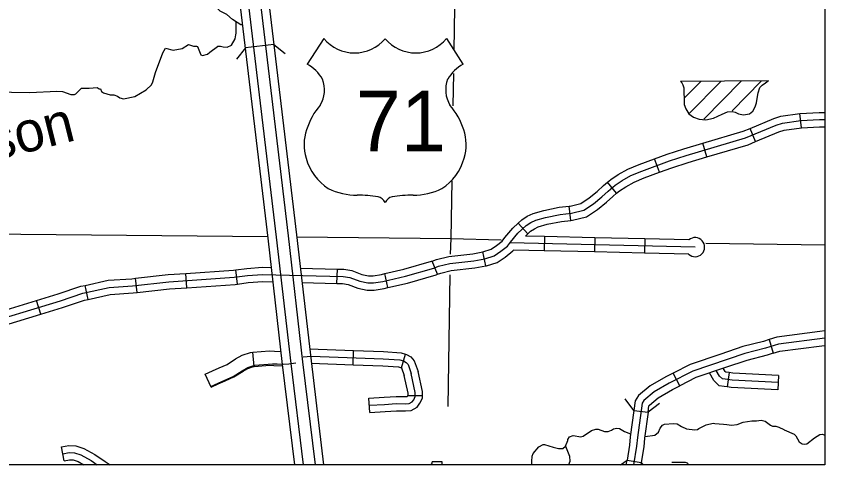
# Model space of a CAD drawing. Extents: x 1370567 to 1373900, y 377514 to 379648.
# Drawn here: x 1372783.2 to 1373025.5, y 377817.6 to 377951.9 of the extents above; entities that cross this region are included whole.
import ezdxf

# ---------------------------------------------------------------- set-up
doc = ezdxf.new("R2010")
doc.units = 0
doc.layers.add('Default', color=7, linetype='Continuous')
doc.layers.add('Survey Symbols', color=7, linetype='Continuous')

msp = doc.modelspace()

# ---------------------------------------------------------------- linework, layer by layer
at = {"layer": 'Default'}
for p, q in [((1372875.37, 377945.18), (1372870.42, 377937.53)), ((1372912.13, 377945.18), (1372917.08, 377937.53)), ((1372851.87, 377942.37), (1372849.22, 377939)), ((1372860.38, 377943.38), (1372851.87, 377942.37)), ((1372860.38, 377943.38), (1372863.75, 377940.73)), ((1372982.28, 377932.39), (1373008.68, 377932.63)), ((1372983.42, 377927.33), (1372988.34, 377932.34)), ((1372984.93, 377922.75), (1372994.37, 377932.37)), ((1372989.3, 377921.08), (1373000.48, 377932.47)), ((1372997.73, 377923.56), (1373006.49, 377932.47)), ((1373018.59, 377918.49), (1373018.02, 377922.74)), ((1373004.79, 377914.34), (1373003.13, 377918.29)), ((1372990.18, 377909.77), (1372988.97, 377913.88)), ((1372975.96, 377905.17), (1372974.49, 377909.2)), ((1372963.15, 377898.87), (1372960.43, 377902.19)), ((1372949.38, 377890.72), (1372948.94, 377894.98)), ((1372936.53, 377886.75), (1372933.63, 377889.89)), ((1372941.48, 377885.92), (1372941.38, 377881.63)), ((1372956.56, 377885.57), (1372956.46, 377881.29)), ((1372971.64, 377885.23), (1372971.54, 377880.94)), ((1372923.91, 377877.14), (1372923.06, 377881.34)), ((1372909.48, 377874.6), (1372907.89, 377878.58)), ((1372849.53, 377871.69), (1372848.97, 377875.93)), ((1372879.32, 377871.89), (1372879.43, 377876.18)), ((1372819.43, 377869.15), (1372818.95, 377873.41)), ((1372834.35, 377870.59), (1372834.06, 377874.87)), ((1372894.59, 377870.62), (1372893.64, 377874.8)), ((1372804.75, 377867.1), (1372803.83, 377871.28)), ((1372790.52, 377862.65), (1372789.28, 377866.75)), ((1373008.87, 377855.05), (1373010.11, 377850.95)), ((1372884.16, 377847.49), (1372884.31, 377851.78)), ((1372854.48, 377846.97), (1372854.1, 377851.24)), ((1372898.65, 377846.6), (1372899.87, 377850.71)), ((1372841.56, 377840.81), (1372839.82, 377844.72)), ((1372982.05, 377841.2), (1372980.09, 377845.01)), ((1372996.85, 377845.16), (1372996.25, 377840.92)), ((1373011.71, 377844.33), (1373011.5, 377840.05)), ((1372982.05, 377841.2), (1372982.05, 377841.2)), ((1372889.15, 377833.24), (1372888.9, 377837.52)), ((1372904.92, 377838.25), (1372900.63, 377838.25)), ((1372968.3, 377833.87), (1372972.55, 377833.29)), ((1372797.52, 377818.77), (1372796.73, 377822.98)), ((1372878.33, 377817.56), (1372878.37, 377817.62)), ((1372910.86, 377818.45), (1372907.86, 377818.45)), ((1372966.28, 377818.98), (1372970.51, 377818.29))]:
    msp.add_line(p, q, dxfattribs=at)
for points in [[(1372813.84, 378100.85), (1372816, 378102.03), (1372842.34, 378028.17), (1372843.95, 378023.97), (1372849.75, 378007.47), (1372852.25, 377999.64), (1372854.78, 377988.5), (1372855.98, 377980.29), (1372867.18, 377886.4)], [(1372808.32, 378098.05), (1372810.51, 378099.13), (1372836.58, 378026.05), (1372838.18, 378021.86), (1372843.92, 378005.52), (1372846.31, 377998.02), (1372848.73, 377987.38), (1372849.89, 377979.48), (1372861.08, 377885.68)], [(1372864.76, 377886.12), (1372853.57, 377979.97), (1372852.39, 377988.06), (1372849.9, 377999), (1372847.44, 378006.7), (1372841.66, 378023.13), (1372840.07, 378027.33), (1372813.84, 378100.85)], [(1372858.66, 377885.39), (1372847.48, 377979.16), (1372846.34, 377986.93), (1372843.97, 377997.38), (1372841.62, 378004.74), (1372835.9, 378021.02), (1372834.3, 378025.21), (1372808.32, 378098.05)], [(1372915.63, 378024.33), (1372914.34, 377941.76)], [(1372850.99, 377949.29), (1372850.54, 377949.29), (1372847.98, 377950.9), (1372846.35, 377952.41), (1372844.3, 377953.35), (1372842.53, 377955.27), (1372839.13, 377957.64), (1372834.96, 377962.01), (1372834.28, 377962.38), (1372833.54, 377963.07), (1372832.91, 377965.18), (1372832.48, 377966.07), (1372831.94, 377966.75), (1372828.23, 377970.07), (1372826.2, 377970.95), (1372824.46, 377971.35), (1372820.86, 377971.07), (1372819.75, 377971.41), (1372817.35, 377971.41), (1372816.24, 377972.13), (1372815.13, 377973.01), (1372813.55, 377973.3), (1372811.84, 377973.79), (1372809.77, 377973.63)], [(1372843.64, 377942.87), (1372844.44, 377942.89), (1372845.21, 377942.69), (1372846.41, 377942.63), (1372847.74, 377943.18), (1372848.83, 377945.07), (1372848.97, 377946.29), (1372849.07, 377946.76), (1372849.14, 377950.17)], [(1372814.2, 377927.43), (1372815.37, 377927.11), (1372818.74, 377927.8), (1372822.11, 377929.82), (1372823.68, 377931.33), (1372824.11, 377932.22), (1372824.96, 377935.07), (1372827.14, 377940.95), (1372827.94, 377942.32), (1372830.25, 377941.69), (1372832.87, 377942.2), (1372834.84, 377943.4), (1372836.33, 377942.94), (1372837.19, 377942.94), (1372837.53, 377942.77), (1372838.53, 377940.34), (1372839.04, 377940.14), (1372840.55, 377940.54), (1372841.24, 377941.11), (1372843.49, 377942.82), (1372843.64, 377942.87)], [(1372914.23, 377934.74), (1372914.08, 377925.08)], [(1372982.28, 377932.39), (1372982.66, 377931.98), (1372983.02, 377931.35), (1372983.27, 377930.41), (1372983.28, 377928.99), (1372983.34, 377927.13), (1372983.35, 377925.48), (1372983.84, 377924.1), (1372984.76, 377922.69), (1372986.19, 377921.68), (1372987.85, 377921.06), (1372989.87, 377920.88), (1372992.15, 377921.34), (1372994.78, 377922.54), (1372996.39, 377923.27), (1372997.77, 377923.4), (1372998.72, 377923.13), (1372999.67, 377922.67), (1373001.21, 377922.33), (1373002.98, 377922.66), (1373003.92, 377923.46), (1373004.7, 377924.77), (1373005.04, 377925.91), (1373005.23, 377927.26), (1373005.53, 377928.96), (1373006.07, 377930.5), (1373006.81, 377931.22), (1373007.75, 377931.97), (1373008.68, 377932.63)], [(1372776.12, 377929.2), (1372787.22, 377929.05), (1372795.33, 377929.41), (1372797.01, 377929.3), (1372799.53, 377928.47), (1372800.67, 377928.44), (1372801.07, 377928.64), (1372802.7, 377930.32), (1372805.04, 377930.29), (1372807.46, 377930.57), (1372808.03, 377930.17), (1372808.41, 377930.17), (1372808.78, 377929.37), (1372809.35, 377928.89), (1372811.37, 377928.34), (1372812.4, 377928.31), (1372813.49, 377927.94), (1372814.2, 377927.43)], [(1373003.13, 377918.29), (1373010.22, 377921.28), (1373012.37, 377921.98), (1373018.02, 377922.74)], [(1373018.02, 377922.74), (1373018.15, 377922.76), (1373023.87, 377923.07), (1373025.55, 377923.06)], [(1372770.66, 377858.89), (1372796.42, 377866.67), (1372803.11, 377868.93), (1372811.05, 377870.69), (1372818.01, 377871.15), (1372828.93, 377872.37), (1372848.55, 377873.72), (1372852.49, 377874.24), (1372857.02, 377874.57), (1372881.2, 377873.99), (1372883.2, 377873.64), (1372886.17, 377872.52), (1372888.55, 377872.03), (1372890.29, 377872.02), (1372893.05, 377872.47), (1372899.89, 377874.02), (1372908.37, 377876.47), (1372909.77, 377877.02), (1372913.18, 377877.83), (1372920.34, 377878.61), (1372923.59, 377879.27), (1372926.43, 377880.12), (1372928.45, 377881.48), (1372930.46, 377883.07), (1372931.3, 377884.27), (1372933.57, 377886.92), (1372936.03, 377889.2), (1372937.42, 377890.13), (1372938.9, 377890.83), (1372941.86, 377891.65), (1372946.25, 377892.55), (1372949.58, 377892.89), (1372953.29, 377893.84), (1372956.18, 377895.72), (1372958.73, 377897.8), (1372960.57, 377899.53), (1372962.73, 377901.29), (1372964.77, 377902.66), (1372967.41, 377904.16), (1372970.65, 377905.51), (1372978.96, 377908.55), (1372983.94, 377910.17), (1373001.82, 377915.42), (1373010.97, 377919.27), (1373012.85, 377919.89), (1373018.35, 377920.62), (1373023.92, 377920.93), (1373025.55, 377920.91)], [(1372988.97, 377913.88), (1373001.1, 377917.44), (1373003.13, 377918.29)], [(1373004.79, 377914.34), (1373011.72, 377917.26), (1373013.33, 377917.79), (1373018.59, 377918.49)], [(1373018.56, 377918.49), (1373023.96, 377918.79), (1373025.55, 377918.77)], [(1372974.49, 377909.2), (1372978.26, 377910.58), (1372983.31, 377912.22), (1372988.97, 377913.88)], [(1372990.18, 377909.77), (1373002.54, 377913.39), (1373004.79, 377914.34)], [(1372975.96, 377905.17), (1372979.66, 377906.53), (1372984.57, 377908.12), (1372990.18, 377909.77)], [(1372960.43, 377902.19), (1372961.45, 377903.02), (1372963.64, 377904.48), (1372966.47, 377906.09), (1372969.87, 377907.5), (1372974.49, 377909.2)], [(1372963.15, 377898.87), (1372964, 377899.57), (1372965.9, 377900.83), (1372968.36, 377902.24), (1372971.43, 377903.51), (1372975.96, 377905.17)], [(1372913.73, 377902.55), (1372913.46, 377885.28), (1372913.29, 377880.64)], [(1372948.94, 377894.98), (1372949.21, 377895.01), (1372952.41, 377895.83), (1372954.92, 377897.46), (1372957.32, 377899.42), (1372959.16, 377901.15), (1372960.43, 377902.19)], [(1372949.38, 377890.72), (1372949.96, 377890.78), (1372954.16, 377891.85), (1372957.45, 377893.99), (1372960.14, 377896.19), (1372961.99, 377897.92), (1372963.15, 377898.87)], [(1372933.63, 377889.89), (1372934.7, 377890.89), (1372936.36, 377892), (1372938.15, 377892.84), (1372941.36, 377893.74), (1372945.92, 377894.67), (1372948.94, 377894.98)], [(1372936.53, 377886.75), (1372937.36, 377887.51), (1372938.48, 377888.26), (1372939.65, 377888.81), (1372942.36, 377889.57), (1372946.57, 377890.43), (1372949.38, 377890.72)], [(1372923.06, 377881.34), (1372923.07, 377881.35), (1372925.5, 377882.08), (1372927.18, 377883.21), (1372928.88, 377884.55), (1372929.6, 377885.58), (1372932.02, 377888.41), (1372933.63, 377889.89)], [(1372763.26, 377886.86), (1372858.6, 377885.94)], [(1372866.69, 377817.56), (1372863.03, 377847.64), (1372858.66, 377885.39)], [(1372861.08, 377885.68), (1372865.44, 377847.92), (1372869.14, 377817.56)], [(1372872.88, 377817.56), (1372869.13, 377848.36), (1372864.76, 377886.12)], [(1372867.18, 377886.4), (1372871.54, 377848.65), (1372875.32, 377817.56)], [(1372867.24, 377885.84), (1372913.46, 377885.28), (1372928.51, 377884.97)], [(1372935.78, 377886.05), (1372936.53, 377886.75)], [(1372941.48, 377885.92), (1372935.78, 377886.05)], [(1372956.56, 377885.57), (1372941.48, 377885.92)], [(1372971.64, 377885.23), (1372956.56, 377885.57)], [(1372986.67, 377882.74), (1372931.11, 377884.01)], [(1372984.83, 377884.93), (1372971.64, 377885.23)], [(1372989.92, 377883.96), (1373025.55, 377883.38)], [(1372907.89, 377878.58), (1372909.12, 377879.07), (1372912.82, 377879.94), (1372920.01, 377880.73), (1372923.06, 377881.34)], [(1372923.91, 377877.14), (1372924.11, 377877.18), (1372927.36, 377878.16), (1372929.71, 377879.75), (1372932.04, 377881.58), (1372932.22, 377881.84)], [(1372941.38, 377881.63), (1372932.22, 377881.84)], [(1372956.46, 377881.29), (1372941.38, 377881.63)], [(1372971.54, 377880.94), (1372956.46, 377881.29)], [(1372984.74, 377880.64), (1372971.54, 377880.94)], [(1372893.64, 377874.8), (1372899.35, 377876.1), (1372907.68, 377878.5), (1372907.89, 377878.58)], [(1372834.06, 377874.87), (1372848.34, 377875.85), (1372848.97, 377875.93)], [(1372848.97, 377875.93), (1372852.27, 377876.37), (1372856.97, 377876.71), (1372859.68, 377876.65)], [(1372868.33, 377876.44), (1372879.43, 377876.18)], [(1372879.43, 377876.18), (1372881.41, 377876.13), (1372883.76, 377875.71), (1372886.77, 377874.59), (1372888.77, 377874.17), (1372890.12, 377874.16), (1372892.64, 377874.58), (1372893.64, 377874.8)], [(1372909.48, 377874.6), (1372910.41, 377874.97), (1372913.55, 377875.71), (1372920.67, 377876.49), (1372923.91, 377877.14)], [(1372803.83, 377871.28), (1372810.75, 377872.81), (1372817.82, 377873.29), (1372818.95, 377873.41)], [(1372818.95, 377873.41), (1372828.74, 377874.5), (1372834.06, 377874.87)], [(1372894.59, 377870.62), (1372900.42, 377871.95), (1372909.07, 377874.44), (1372909.48, 377874.6)], [(1372913.13, 377874.49), (1372912.52, 377835.02)], [(1372789.28, 377866.75), (1372795.77, 377868.71), (1372802.53, 377871), (1372803.83, 377871.28)], [(1372834.35, 377870.59), (1372848.77, 377871.58), (1372849.53, 377871.69)], [(1372849.53, 377871.69), (1372852.71, 377872.11), (1372857.07, 377872.42), (1372860.17, 377872.35)], [(1372868.83, 377872.14), (1372879.32, 377871.89)], [(1372879.32, 377871.89), (1372880.98, 377871.85), (1372882.63, 377871.56), (1372885.58, 377870.46), (1372888.32, 377869.89), (1372890.46, 377869.88), (1372893.46, 377870.37), (1372894.59, 377870.62)], [(1372804.75, 377867.1), (1372811.36, 377868.56), (1372818.2, 377869.02), (1372819.43, 377869.15)], [(1372819.43, 377869.15), (1372829.12, 377870.23), (1372834.35, 377870.59)], [(1372774.84, 377862.39), (1372789.28, 377866.75)], [(1372790.52, 377862.65), (1372797.07, 377864.63), (1372803.68, 377866.86), (1372804.75, 377867.1)], [(1372776.07, 377858.29), (1372790.52, 377862.65)], [(1373024.09, 377857.44), (1373011.18, 377855.75), (1373008.87, 377855.05)], [(1373025.55, 377857.63), (1373024.09, 377857.44)], [(1373025.55, 377855.47), (1373011.64, 377853.65), (1373007.74, 377852.47), (1373001.56, 377850.9), (1372986.02, 377845.64), (1372978.89, 377841.98), (1372974.4, 377839.4), (1372971.34, 377836.86), (1372970.75, 377835.97), (1372969.35, 377825.73), (1372969.14, 377823.19), (1372968.22, 377817.56)], [(1373008.87, 377855.05), (1373007.16, 377854.53), (1373000.95, 377852.95), (1372994.35, 377850.72)], [(1372854.1, 377851.24), (1372859.13, 377851.69), (1372860.64, 377851.6), (1372862.58, 377851.52)], [(1372871.13, 377852.26), (1372884.31, 377851.78)], [(1372884.31, 377851.78), (1372893.31, 377851.44), (1372898.55, 377851.1), (1372899.87, 377850.71)], [(1373010.11, 377850.95), (1373012.09, 377851.54), (1373024.65, 377853.19)], [(1373024.65, 377853.19), (1373025.55, 377853.31)], [(1372839.82, 377844.72), (1372842, 377845.69), (1372844.01, 377846.58), (1372846.36, 377847.64), (1372848.94, 377849.28), (1372850.88, 377850.39), (1372853.42, 377851.17), (1372854.1, 377851.24)], [(1372869.17, 377849.85), (1372871.6, 377850.1), (1372893.2, 377849.3), (1372898.17, 377848.98), (1372899.29, 377848.65), (1372900.03, 377848.2), (1372900.61, 377847.55), (1372901.55, 377844.87)], [(1372899.87, 377850.71), (1372900.16, 377850.62), (1372901.42, 377849.86), (1372902.49, 377848.65), (1372903.61, 377845.46)], [(1372994.35, 377850.72), (1372985.18, 377847.62), (1372980.09, 377845.01)], [(1373010.11, 377850.95), (1373008.31, 377850.4), (1373002.17, 377848.84), (1372995.73, 377846.66)], [(1372841.55, 377841.05), (1372843.72, 377842.02), (1372845.74, 377842.91), (1372848.24, 377844.04), (1372850.9, 377845.73), (1372852.6, 377846.7), (1372854.69, 377847.35), (1372860.02, 377847.83), (1372861.39, 377847.75), (1372863.16, 377847.67), (1372864.86, 377847.83), (1372866.95, 377848.14)], [(1372841.56, 377840.81), (1372843.73, 377841.77), (1372845.76, 377842.67), (1372848.41, 377843.86), (1372851.15, 377845.61), (1372852.6, 377846.44), (1372854.25, 377846.95), (1372854.48, 377846.97)], [(1372854.48, 377846.97), (1372859.2, 377847.4), (1372860.42, 377847.32), (1372863.08, 377847.2)], [(1372871.62, 377847.96), (1372884.16, 377847.49)], [(1372884.16, 377847.49), (1372893.09, 377847.16), (1372897.79, 377846.86), (1372898.67, 377846.59)], [(1372898.67, 377846.59), (1372899.48, 377844.29)], [(1372995.73, 377846.66), (1372986.86, 377843.66), (1372982.05, 377841.2)], [(1372889.03, 377835.38), (1372893.58, 377835.65), (1372897.08, 377835.91), (1372899.8, 377835.82), (1372900.94, 377835.91), (1372901.9, 377836.44), (1372902.34, 377837.05), (1372902.78, 377838.01), (1372902.78, 377839.24), (1372901.55, 377844.87)], [(1372900.63, 377838.48), (1372900.63, 377839.01), (1372899.48, 377844.29)], [(1372904.92, 377838.25), (1372904.92, 377839.47), (1372903.61, 377845.46)], [(1372980.09, 377845.01), (1372977.86, 377843.86), (1372973.17, 377841.16), (1372969.73, 377838.31), (1372968.69, 377836.74), (1372968.3, 377833.87)], [(1372996.25, 377840.92), (1372995.39, 377841.04), (1372993.9, 377841.23), (1372992.31, 377842.81), (1372990.96, 377845.05)], [(1373011.61, 377842.19), (1372997.73, 377842.87), (1372995.67, 377843.17), (1372994.89, 377843.27), (1372994.01, 377844.15), (1372993, 377845.81)], [(1372996.85, 377845.16), (1372995.96, 377845.29), (1372995.89, 377845.3), (1372995.71, 377845.48), (1372995.12, 377846.46)], [(1373011.71, 377844.33), (1372997.93, 377845.01), (1372996.85, 377845.16)], [(1372972.55, 377833.29), (1372972.81, 377835.19), (1372972.95, 377835.41), (1372975.63, 377837.63), (1372979.91, 377840.1), (1372982.05, 377841.2)], [(1373011.5, 377840.05), (1372997.52, 377840.74), (1372996.25, 377840.92)], [(1372888.9, 377837.52), (1372893.44, 377837.78), (1372897.04, 377838.06), (1372899.75, 377837.97), (1372900.31, 377838.01), (1372900.44, 377838.08), (1372900.47, 377838.12), (1372900.63, 377838.48)], [(1372889.15, 377833.24), (1372893.72, 377833.51), (1372897.13, 377833.76), (1372899.85, 377833.68), (1372901.56, 377833.81), (1372903.36, 377834.79), (1372904.2, 377835.97), (1372904.92, 377837.55), (1372904.92, 377838.25)], [(1372968.3, 377833.87), (1372965.71, 377837.28)], [(1372975.96, 377835.88), (1372972.55, 377833.29)], [(1372968.3, 377833.87), (1372967.22, 377825.97), (1372967.01, 377823.45), (1372966.28, 377818.98)], [(1372972.55, 377833.29), (1372971.48, 377825.5), (1372971.27, 377822.93), (1372970.51, 377818.29)], [(1372971.67, 377826.07), (1372974.62, 377826.47), (1372975.71, 377827.33), (1372976.22, 377828.56), (1372976.86, 377829.38), (1372977.45, 377829.72), (1372980.2, 377829.97), (1372981.29, 377829.81), (1372982.61, 377829.06), (1372984.08, 377828.37), (1372986.54, 377828), (1372987.34, 377828.18), (1372987.77, 377828.44)], [(1372987.77, 377828.44), (1372989.99, 377829.51), (1372992.07, 377830.02), (1372992.61, 377829.96), (1372995.18, 377829.73)], [(1372995.18, 377829.73), (1372996.22, 377829.65), (1372997.59, 377829.38), (1372999.24, 377829.62), (1373001.12, 377830.3), (1373003.68, 377830.72), (1373005.08, 377830.68), (1373006.42, 377830.89), (1373007.65, 377830.64), (1373009.23, 377829.4), (1373009.83, 377829.15), (1373010.86, 377829.16), (1373011.75, 377828.8), (1373013.29, 377828.16)], [(1372948.53, 377825.09), (1372949.06, 377825.89), (1372950.16, 377826.34), (1372952.46, 377825.89), (1372953.1, 377826.15), (1372955.64, 377827.88), (1372956.9, 377828.28), (1372957.56, 377828.25), (1372959.51, 377827.58), (1372960.61, 377827.57), (1372961.64, 377827.98), (1372962.21, 377828.37), (1372963.17, 377828.58), (1372963.97, 377828.39), (1372965.53, 377827.54), (1372967.33, 377826.8)], [(1373013.29, 377828.16), (1373013.36, 377828.08), (1373016.37, 377826.71), (1373016.83, 377826.23)], [(1372947.86, 377823.14), (1372948.47, 377824.83), (1372948.53, 377825.09)], [(1373016.83, 377826.23), (1373017.9, 377824.41), (1373018.76, 377823.82), (1373019.45, 377823.72), (1373020.19, 377823.84), (1373022.43, 377825.6), (1373024.1, 377826.67), (1373024.85, 377826.71), (1373025.55, 377826.48)], [(1372796.73, 377822.98), (1372798.94, 377823.39), (1372801.04, 377823.23), (1372803.42, 377822.49), (1372806.72, 377820.64), (1372809.79, 377818.55), (1372811.36, 377817.56)], [(1372937.75, 377817.56), (1372937.76, 377818.51), (1372937.81, 377820.1), (1372938.14, 377820.91), (1372939.84, 377822.95), (1372941.14, 377823.68), (1372941.57, 377823.62), (1372944.12, 377822.82), (1372945.75, 377822.49), (1372947, 377822.47), (1372947.86, 377823.14), (1372949.05, 377820.15), (1372949.09, 377818.58), (1372948.72, 377817.56)], [(1372797.12, 377820.87), (1372799.06, 377821.24), (1372800.63, 377821.11), (1372802.57, 377820.51), (1372805.59, 377818.81), (1372807.44, 377817.56)], [(1372797.52, 377818.77), (1372799.18, 377819.08), (1372800.22, 377819), (1372801.71, 377818.53), (1372803.45, 377817.56)], [(1372907.4, 377817.56), (1372907.5, 377817.62), (1372907.84, 377818.09), (1372907.86, 377818.13), (1372907.86, 377818.45)], [(1372910.86, 377817.56), (1372910.86, 377818.45)], [(1372912.25, 377817.62), (1372912.25, 377817.56)], [(1372964.3, 377817.56), (1372966.28, 377818.98)], [(1372966.05, 377817.56), (1372966.28, 377818.98)], [(1372970.51, 377818.29), (1372970.39, 377817.56)], [(1372970.51, 377818.29), (1372971.04, 377817.56)], [(1372979.73, 377818.32), (1372981.14, 377818.32), (1372982.31, 377818.32), (1372982.98, 377818.38), (1372983.68, 377818.38), (1372984.26, 377818.16), (1372984.5, 377817.94), (1372984.67, 377817.56)]]:
    msp.add_lwpolyline(points, dxfattribs=at)
for centre, radius, start, end in [((1372884.58, 377952.93), 12.04, 220.075, 319.6701), ((1372902.92, 377952.93), 12.04, 220.3299, 319.925), ((1372863.96, 377926.43), 12.85, 30.7809, 59.9883), ((1372923.54, 377926.43), 12.85, 120.0117, 149.2191), ((1372866.79, 377929.82), 8.81, 328.8105, 21.2108), ((1372920.71, 377929.82), 8.81, 158.7892, 211.1895), ((1372889.82, 377911.77), 20.55, 138.9565, 162.6913), ((1372897.68, 377911.77), 20.55, 17.3087, 41.0435), ((1372883.03, 377913.45), 13.58, 160.9576, 197.3819), ((1372904.47, 377913.45), 13.58, 342.6181, 19.0424), ((1372885.24, 377913.49), 15.71, 195.1074, 237.1312), ((1372902.26, 377913.49), 15.71, 302.8688, 344.8926), ((1372885.54, 377918.44), 20.17, 244.0771, 269.5779), ((1372901.96, 377918.44), 20.17, 270.4221, 295.9229), ((1372886, 377861.32), 36.95, 81.1942, 90.9539), ((1372890.62, 377894.45), 3.54, 28.0342, 72.9864), ((1372896.88, 377894.45), 3.54, 107.0136, 151.9658), ((1372901.5, 377861.32), 36.95, 89.0461, 98.8058), ((1372986.67, 377882.74), 2.86, 227.2828, 130.1028)]:
    msp.add_arc(centre, radius, start, end, dxfattribs=at)
at = {"layer": 'Survey Symbols'}
msp.add_lwpolyline([(1371518.13, 378743.2), (1373025.55, 378743.2), (1373025.55, 377817.56), (1371518.13, 377817.56)], close=True, dxfattribs=at)
msp.add_lwpolyline([(1371518.13, 378743.2), (1373025.55, 378743.2), (1373025.55, 377817.56), (1371518.13, 377817.56)], close=True, dxfattribs=at)
msp.add_lwpolyline([(1371518.13, 378743.2), (1373025.55, 378743.2), (1373025.55, 377817.56), (1371518.13, 377817.56)], close=True, dxfattribs=at)

# ---------------------------------------------------------------- texts
at = {"layer": 'Default'}
msp.add_text('71', height=18.103, dxfattribs=at).set_placement((1372885.01, 377911.44))
msp.add_text('Adamson', height=12.069, rotation=14.0875, dxfattribs=at).set_placement((1372735.3, 377898.23))

doc.saveas('drawing.dxf')
